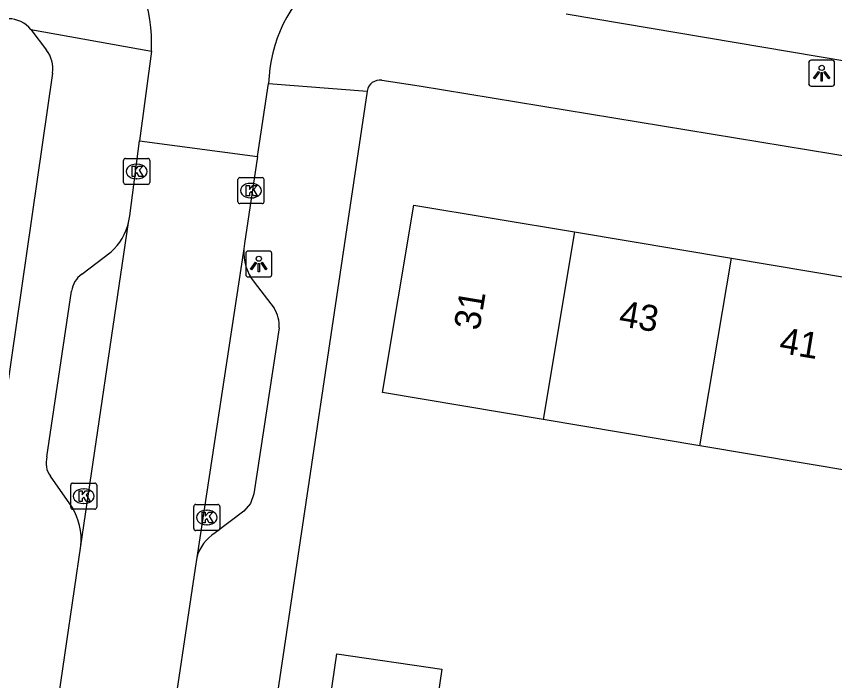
# Model space of a CAD drawing. Extents: x 163686 to 164493, y 382719 to 383870.
# Drawn here: x 163857.45 to 163888.85, y 383107.29 to 383132.8 of the extents above; entities that cross this region are included whole.
import ezdxf

# ---------------------------------------------------------------- set-up
doc = ezdxf.new("R2010")
doc.units = 0
for name, color, linetype in [('IMGEO_Kolk', 7, 'Continuous'), ('IMGEO_Lichtpunt', 7, 'Continuous'), ('IMGEO_Pand', 7, 'Continuous'), ('IMGEO_Pand_nummerreeks', 7, 'Continuous'), ('IMGEO_Rijbaan_lokaal_open', 7, 'Continuous'), ('IMGEO_Voetpad_open', 7, 'Continuous')]:
    doc.layers.add(name, color=color, linetype=linetype)

msp = doc.modelspace()

# ---------------------------------------------------------------- linework, layer by layer
at = {"layer": 'IMGEO_Kolk'}
for p, q in [((163861.564, 383126.42), (163861.564, 383127.272)), ((163861.639, 383127.346), (163862.491, 383127.346)), ((163862.052, 383127.126), (163862.077, 383127.126)), ((163862.565, 383127.272), (163862.565, 383126.42)), ((163862.075, 383126.566), (163862.05, 383126.566)), ((163865.95, 383125.683), (163865.95, 383126.535)), ((163866.025, 383126.609), (163866.877, 383126.609)), ((163866.951, 383126.535), (163866.951, 383125.683)), ((163862.491, 383126.346), (163861.639, 383126.346)), ((163866.438, 383126.389), (163866.463, 383126.389)), ((163866.877, 383125.609), (163866.025, 383125.609)), ((163866.461, 383125.829), (163866.436, 383125.829)), ((163859.606, 383114.876), (163860.458, 383114.876)), ((163859.531, 383113.95), (163859.531, 383114.802)), ((163860.019, 383114.656), (163860.044, 383114.656)), ((163860.532, 383114.802), (163860.532, 383113.95)), ((163860.042, 383114.096), (163860.017, 383114.096)), ((163864.255, 383113.13), (163864.255, 383113.982)), ((163864.33, 383114.056), (163865.182, 383114.056)), ((163865.256, 383113.982), (163865.256, 383113.13)), ((163860.458, 383113.876), (163859.606, 383113.876)), ((163864.743, 383113.836), (163864.768, 383113.836)), ((163865.182, 383113.056), (163864.33, 383113.056)), ((163864.766, 383113.276), (163864.741, 383113.276))]:
    msp.add_line(p, q, dxfattribs=at)
for points in [[(163861.564, 383126.42), (163861.564, 383127.272)], [(163861.639, 383127.346), (163862.491, 383127.346)], [(163862.565, 383127.272), (163862.565, 383126.42)], [(163861.885, 383127.046), (163862.008, 383127.046), (163862.008, 383126.895), (163862.138, 383127.046), (163862.302, 383127.046), (163862.156, 383126.895), (163862.309, 383126.646), (163862.157, 383126.646), (163862.072, 383126.81), (163862.008, 383126.743), (163862.008, 383126.646), (163861.885, 383126.646), (163861.885, 383127.046)], [(163865.95, 383125.683), (163865.95, 383126.535)], [(163866.025, 383126.609), (163866.877, 383126.609)], [(163866.951, 383126.535), (163866.951, 383125.683)], [(163862.491, 383126.346), (163861.639, 383126.346)], [(163866.271, 383126.309), (163866.394, 383126.309), (163866.394, 383126.158), (163866.524, 383126.309), (163866.688, 383126.309), (163866.542, 383126.158), (163866.695, 383125.909), (163866.543, 383125.909), (163866.458, 383126.073), (163866.394, 383126.006), (163866.394, 383125.909), (163866.271, 383125.909), (163866.271, 383126.309)], [(163866.877, 383125.609), (163866.025, 383125.609)], [(163859.606, 383114.876), (163860.458, 383114.876)], [(163859.531, 383113.95), (163859.531, 383114.802)], [(163859.852, 383114.576), (163859.975, 383114.576), (163859.975, 383114.425), (163860.105, 383114.576), (163860.269, 383114.576), (163860.123, 383114.425), (163860.276, 383114.176), (163860.124, 383114.176), (163860.039, 383114.34), (163859.975, 383114.273), (163859.975, 383114.176), (163859.852, 383114.176), (163859.852, 383114.576)], [(163860.532, 383114.802), (163860.532, 383113.95)], [(163864.255, 383113.13), (163864.255, 383113.982)], [(163864.33, 383114.056), (163865.182, 383114.056)], [(163865.256, 383113.982), (163865.256, 383113.13)], [(163860.458, 383113.876), (163859.606, 383113.876)], [(163864.576, 383113.756), (163864.699, 383113.756), (163864.699, 383113.605), (163864.829, 383113.756), (163864.993, 383113.756), (163864.847, 383113.605), (163865, 383113.356), (163864.848, 383113.356), (163864.763, 383113.52), (163864.699, 383113.453), (163864.699, 383113.356), (163864.576, 383113.356), (163864.576, 383113.756)], [(163865.182, 383113.056), (163864.33, 383113.056)]]:
    msp.add_lwpolyline(points, dxfattribs=at)
for centre, start, end in [((163861.641, 383127.27), 91.552, 178.448), ((163861.641, 383127.27), 91.552, 178.448), ((163862.489, 383127.27), 1.552, 88.448), ((163862.489, 383127.27), 1.552, 88.448), ((163866.027, 383126.533), 91.552, 178.448), ((163866.027, 383126.533), 91.552, 178.448), ((163866.875, 383126.533), 1.552, 88.448), ((163866.875, 383126.533), 1.552, 88.448), ((163861.641, 383126.422), 181.552, 268.448), ((163861.641, 383126.422), 181.552, 268.448), ((163862.489, 383126.422), 271.552, 358.448), ((163862.489, 383126.422), 271.552, 358.448), ((163866.027, 383125.685), 181.552, 268.448), ((163866.027, 383125.685), 181.552, 268.448), ((163866.875, 383125.685), 271.552, 358.448), ((163866.875, 383125.685), 271.552, 358.448), ((163859.608, 383114.8), 91.552, 178.448), ((163859.608, 383114.8), 91.552, 178.448), ((163860.456, 383114.8), 1.552, 88.448), ((163860.456, 383114.8), 1.552, 88.448), ((163859.608, 383113.952), 181.552, 268.448), ((163859.608, 383113.952), 181.552, 268.448), ((163860.456, 383113.952), 271.552, 358.448), ((163860.456, 383113.952), 271.552, 358.448), ((163864.332, 383113.98), 91.552, 178.448), ((163864.332, 383113.98), 91.552, 178.448), ((163865.18, 383113.98), 1.552, 88.448), ((163865.18, 383113.98), 1.552, 88.448), ((163864.332, 383113.132), 181.552, 268.448), ((163864.332, 383113.132), 181.552, 268.448), ((163865.18, 383113.132), 271.552, 358.448), ((163865.18, 383113.132), 271.552, 358.448)]:
    msp.add_arc(centre, 0.0765, start, end, dxfattribs=at)
for centre, major_axis, ratio, start_param, end_param in [((163862.051, 383126.846), (-0.387, 0.002), 0.722429, 4.712389, 7.853982), ((163862.076, 383126.846), (-0.39, 0.002), 0.717154, 1.570796, 4.712389), ((163866.437, 383126.109), (-0.387, 0.002), 0.722429, 4.712389, 7.853982), ((163866.462, 383126.109), (-0.39, 0.002), 0.717154, 1.570796, 4.712389), ((163860.018, 383114.376), (-0.387, 0.002), 0.722429, 4.712389, 7.853982), ((163860.043, 383114.376), (-0.39, 0.002), 0.717154, 1.570796, 4.712389), ((163864.742, 383113.556), (-0.387, 0.002), 0.722429, 4.712389, 7.853982), ((163864.767, 383113.556), (-0.39, 0.002), 0.717154, 1.570796, 4.712389)]:
    msp.add_ellipse(centre, major_axis=major_axis, ratio=ratio, start_param=start_param, end_param=end_param, dxfattribs=at)
at = {"layer": 'IMGEO_Lichtpunt'}
for p, q in [((163887.858, 383131.023), (163887.858, 383130.216)), ((163887.858, 383131.023), (163887.858, 383130.216)), ((163888.76, 383131.118), (163887.952, 383131.118)), ((163888.76, 383131.118), (163887.952, 383131.118)), ((163888.854, 383130.216), (163888.854, 383131.023)), ((163888.854, 383130.216), (163888.854, 383131.023)), ((163887.952, 383130.122), (163888.76, 383130.122)), ((163887.952, 383130.122), (163888.76, 383130.122)), ((163866.251, 383123.695), (163866.251, 383122.888)), ((163866.251, 383123.695), (163866.251, 383122.888)), ((163867.153, 383123.79), (163866.345, 383123.79)), ((163867.153, 383123.79), (163866.345, 383123.79)), ((163867.247, 383122.888), (163867.247, 383123.695)), ((163867.247, 383122.888), (163867.247, 383123.695)), ((163866.345, 383122.794), (163867.153, 383122.794)), ((163866.345, 383122.794), (163867.153, 383122.794))]:
    msp.add_line(p, q, dxfattribs=at)
for points in [[(163888.232, 383130.687), (163888.271, 383130.659), (163888.083, 383130.397), (163888.045, 383130.424), (163888.232, 383130.687)], [(163888.334, 383130.639), (163888.381, 383130.639), (163888.381, 383130.317), (163888.334, 383130.317), (163888.334, 383130.639)], [(163888.444, 383130.659), (163888.482, 383130.686), (163888.669, 383130.424), (163888.63, 383130.396), (163888.444, 383130.659)], [(163866.625, 383123.359), (163866.664, 383123.331), (163866.476, 383123.069), (163866.438, 383123.096), (163866.625, 383123.359)], [(163866.837, 383123.331), (163866.875, 383123.358), (163867.062, 383123.096), (163867.023, 383123.068), (163866.837, 383123.331)], [(163866.727, 383123.311), (163866.774, 383123.311), (163866.774, 383122.989), (163866.727, 383122.989), (163866.727, 383123.311)]]:
    msp.add_lwpolyline(points, dxfattribs=at)
for centre in [(163888.357, 383130.821), (163866.75, 383123.493)]:
    msp.add_circle(centre, 0.0994, dxfattribs=at)
for centre, start, end in [((163887.952, 383131.023), 90, 180), ((163887.952, 383131.023), 90, 180), ((163888.76, 383131.023), 0, 90), ((163888.76, 383131.023), 0, 90), ((163887.952, 383130.216), 180, 270), ((163887.952, 383130.216), 180, 270), ((163888.76, 383130.216), 270, 0), ((163888.76, 383130.216), 270, 360), ((163866.345, 383123.695), 90, 180), ((163866.345, 383123.695), 90, 180), ((163867.153, 383123.695), 0, 90), ((163867.153, 383123.695), 0, 90), ((163866.345, 383122.888), 180, 270), ((163866.345, 383122.888), 180, 270), ((163867.153, 383122.888), 270, 0), ((163867.153, 383122.888), 270, 360)]:
    msp.add_arc(centre, 0.0946, start, end, dxfattribs=at)
at = {"layer": 'IMGEO_Pand'}
for points in [[(163877.663, 383117.32), (163871.497, 383118.354), (163872.705, 383125.555), (163878.873, 383124.521)], [(163878.873, 383124.521), (163877.663, 383117.32)], [(163878.873, 383124.521), (163884.892, 383123.511)], [(163883.682, 383116.311), (163884.892, 383123.511)], [(163884.892, 383123.511), (163890.911, 383122.502)], [(163883.682, 383116.311), (163877.663, 383117.32)], [(163889.701, 383115.302), (163883.682, 383116.311)], [(163869.314, 383105.334), (163869.752, 383108.324), (163873.774, 383107.735), (163873.337, 383104.745)]]:
    msp.add_lwpolyline(points, dxfattribs=at)
at = {"layer": 'IMGEO_Rijbaan_lokaal_open'}
for points in [[(163862.631, 383131.466), (163862.177, 383128.016)], [(163866.703, 383127.414), (163867.129, 383130.217)], [(163861.755, 383124.889), (163861.798, 383125.141), (163862.177, 383128.016)], [(163862.177, 383128.016), (163866.703, 383127.414)], [(163866.703, 383127.414), (163866.197, 383124.078), (163866.174, 383123.88)], [(163859.922, 383112.474), (163861.755, 383124.889)], [(163866.174, 383123.88), (163864.369, 383112.014)], [(163858.894, 383105.434), (163858.937, 383105.729), (163859.678, 383110.807), (163859.922, 383112.474)], [(163864.369, 383112.014), (163864.308, 383111.615), (163863.269, 383104.674), (163863.259, 383104.454)]]:
    msp.add_lwpolyline(points, dxfattribs=at)
for centre, radius, start, end in [((163856.115, 383131.74), 6.522, 357.5946, 80.5803), ((163872.599, 383130.09), 5.472, 78.9091, 178.6736)]:
    msp.add_arc(centre, radius, start, end, dxfattribs=at)
at = {"layer": 'IMGEO_Voetpad_open'}
for points in [[(163915.022, 383128.055), (163913.863, 383127.144), (163913.07, 383127.064), (163878.545, 383132.891)], [(163858.005, 383132.301), (163862.631, 383131.466)], [(163858.005, 383132.301), (163858.606, 383131.507)], [(163858.839, 383130.624), (163856.043, 383111.356), (163855.512, 383107.699)], [(163871.476, 383130.349), (163872.913, 383130.135), (163917.743, 383122.754), (163920.078, 383122.419)], [(163867.129, 383130.217), (163870.908, 383129.928)], [(163870.908, 383129.928), (163867.295, 383105.634)], [(163859.96, 383122.899), (163861.083, 383123.762)], [(163866.577, 383122.593), (163867.344, 383121.59)], [(163858.62, 383115.889), (163859.567, 383122.25)], [(163867.534, 383120.84), (163866.557, 383114.464), (163866.427, 383114.088), (163866.183, 383113.796), (163865.078, 383112.964)], [(163859.585, 383113.959), (163858.757, 383115.145)]]:
    msp.add_lwpolyline(points, dxfattribs=at)
for centre, radius, start, end in [((163857.124, 383131.561), 1.15, 40.0397, 88.8782), ((163857.654, 383130.783), 1.196, 352.3364, 37.2274), ((163871.403, 383129.854), 0.5, 81.6078, 171.4837), ((163859.659, 383125.375), 2.151, 311.4391, 346.948), ((163868.048, 383123.76), 1.878, 176.3427, 218.4313), ((163860.476, 383122.143), 0.915, 124.3168, 173.2895), ((163866.188, 383120.898), 1.347, 357.5233, 30.9084), ((163859.407, 383115.649), 0.823, 163.0696, 217.7975), ((163857.527, 383112.711), 2.407, 354.3446, 31.2272), ((163865.954, 383111.57), 1.646, 122.1627, 164.3682)]:
    msp.add_arc(centre, radius, start, end, dxfattribs=at)

# ---------------------------------------------------------------- texts
at = {"layer": 'IMGEO_Pand_nummerreeks'}
for s, rotation, p in [('31', 80.477, (163875.217, 383120.708)), ('43', 350.4805, (163880.537, 383120.916)), ('41', 350.4805, (163886.691, 383119.884))]:
    msp.add_text(s, height=1, rotation=rotation, dxfattribs=at).set_placement(p)

doc.saveas('drawing.dxf')
